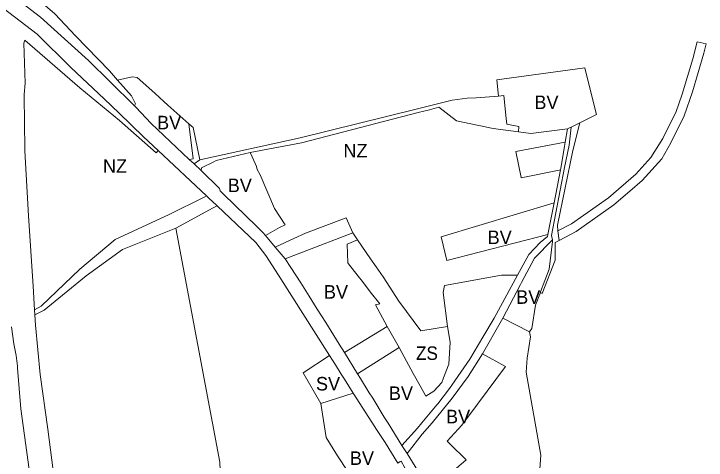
# Model space of a CAD drawing. Extents: x -650451 to -642268, y -1075216 to -1066610.
# Drawn here: x -645357 to -644742, y -1072876 to -1072479 of the extents above; entities that cross this region are included whole.
import ezdxf

# ---------------------------------------------------------------- set-up
doc = ezdxf.new("R2010")
doc.units = 0
doc.header["$LTSCALE"] = 4.8
for name, color, linetype, lineweight in [('15', 7, 'Continuous', 13), ('19', 7, 'Continuous', 13), ('24', 7, 'Continuous', 13), ('3', 7, 'Continuous', 13), ('41', 7, 'Continuous', 13), ('45', 7, 'Continuous', 13), ('46', 7, 'Continuous', 13)]:
    doc.layers.add(name, color=color, linetype=linetype, lineweight=lineweight)
doc.layers.add('62', color=7, linetype='Continuous')

msp = doc.modelspace()

# ---------------------------------------------------------------- linework, layer by layer
at = {"layer": '15'}
msp.add_lwpolyline([(-644873.86, -1072672.29), (-644861.87, -1072666.02), (-644829.03, -1072642.82), (-644804.65, -1072621.95), (-644791.38, -1072607.22), (-644780.75, -1072590.15), (-644777.14, -1072582.9), (-644769.24, -1072567.02), (-644763.68, -1072550.89), (-644754.16, -1072519.38), (-644750.32, -1072504.48), (-644742.25, -1072506.02), (-644744.44, -1072514.5), (-644754.49, -1072548.82), (-644761.85, -1072570.12), (-644773.76, -1072594.06), (-644781.64, -1072608.23), (-644799.06, -1072627.69), (-644809.93, -1072637), (-644824.11, -1072649.14), (-644857.69, -1072672.87), (-644872.92, -1072680.82)], close=True, dxfattribs=at)
for points in [[(-645201.69, -1072577.19), (-645197.97, -1072580.53), (-645192.06, -1072609.19), (-645197.044, -1072612.821), (-645201.32, -1072608.92)], [(-645201.32, -1072608.92), (-645197.88, -1072608.32), (-645201.69, -1072577.19)], [(-644862.05, -1072580.1), (-644863.89, -1072596.1), (-644868.08, -1072616.05), (-644879.59, -1072676.3), (-644878.69, -1072680.27)], [(-644871.55, -1072618.07), (-644871.3, -1072616.78), (-644867.92, -1072596.9), (-644867.36, -1072593.58), (-644865.31, -1072581.58)], [(-644865.31, -1072581.58), (-644864.27, -1072581.11), (-644862.05, -1072580.1)], [(-644909.76, -1072711.64), (-644899.86, -1072693.27), (-644889.68, -1072682.71), (-644883.17, -1072677.19), (-644882.85, -1072675.56), (-644877.32, -1072647.4), (-644871.55, -1072618.07)], [(-645338.778, -1072742.565), (-645332.93, -1072739.3), (-645298.47, -1072706.32), (-645267.03, -1072680.06), (-645219.05, -1072657.82), (-645188.13, -1072642.46), (-645185.95, -1072641.32)], [(-645185.95, -1072641.32), (-645183.3, -1072643.81), (-645181.05, -1072645.93), (-645176.71, -1072650.01)], [(-645176.71, -1072650.01), (-645180.05, -1072651.77), (-645213.34, -1072669.98)], [(-645213.34, -1072669.98), (-645260.7, -1072689), (-645292.86, -1072712.22), (-645330.09, -1072742.68), (-645338.538, -1072746.821), (-645338.778, -1072742.565)], [(-644878.69, -1072680.27), (-644894.78, -1072696.44), (-644906.23, -1072718.24), (-644907.09, -1072719.89), (-644922.88, -1072749.97)], [(-645012.47, -1072862.92), (-644998.56, -1072847.75), (-644994.92, -1072842.79), (-644988.9, -1072835.78), (-644981.33, -1072826.91), (-644980.56, -1072826.01), (-644970.2, -1072812.36), (-644968.17, -1072809.33), (-644960.19, -1072797.88), (-644952.04, -1072786.19), (-644940.5, -1072766.87), (-644930.45, -1072750.02), (-644909.76, -1072711.64)], [(-644922.88, -1072749.97), (-644923.91, -1072751.94), (-644940.8, -1072781.48)], [(-644940.8, -1072781.48), (-644953.52, -1072801.75), (-644967.76, -1072820.91), (-644985.61, -1072842.94), (-644994.53, -1072852.89), (-645007.8, -1072870.27), (-645012.47, -1072862.92)]]:
    msp.add_lwpolyline(points, dxfattribs=at)
at = {"layer": '19'}
for points in [[(-645084.47, -1072825.67), (-645100.27, -1072798.46), (-645076.66, -1072783.06)], [(-645076.66, -1072783.06), (-645071.34, -1072791.44), (-645066.3, -1072799.53), (-645063.4, -1072804.16), (-645055.76, -1072816.4), (-645084.47, -1072825.67)]]:
    msp.add_lwpolyline(points, dxfattribs=at)
at = {"layer": '24'}
for points in [[(-645596.405, -1072296.114), (-645564.4, -1072328.61), (-645547.72, -1072346.19), (-645532.07, -1072358.01), (-645531.65, -1072358.29), (-645528.27, -1072360.53), (-645519.57, -1072366.3), (-645438.64, -1072408.1), (-645437.6, -1072408.64), (-645434.19, -1072410.67), (-645399.77, -1072431.12), (-645342.284, -1072475.625), (-645333.62, -1072482.33), (-645290.76, -1072520.92), (-645271.74, -1072539.96), (-645249.9, -1072561.25)], [(-645228.96, -1072600.865), (-645242, -1072588.6), (-645263.7, -1072567.8), (-645276.93, -1072555.11), (-645306.46, -1072527.08), (-645336.33, -1072497.48), (-645361.47, -1072478.388), (-645396.94, -1072451.44), (-645400.12, -1072449.03), (-645456.52, -1072415.6), (-645459.31, -1072413.95), (-645527.33, -1072377.73), (-645533.08, -1072373.71)], [(-645249.9, -1072561.25), (-645248.8, -1072562.32), (-645235.32, -1072576.94), (-645201.32, -1072608.92), (-645197.044, -1072612.821), (-645190.71, -1072618.6)], [(-645176.71, -1072650.01), (-645181.05, -1072645.93), (-645183.3, -1072643.81), (-645185.95, -1072641.32), (-645228.96, -1072600.865)], [(-645190.71, -1072618.6), (-645174.48, -1072634.66), (-645173.87, -1072636.64), (-645170.83, -1072639.61), (-645141.27, -1072668.55), (-645135.65, -1072674.05), (-645133.59, -1072676.49), (-645124.933, -1072686.721), (-645116.11, -1072697.15)], [(-645076.66, -1072783.06), (-645121.96, -1072711.68), (-645133.26, -1072694.17), (-645142.1, -1072682.57), (-645176.71, -1072650.01)], [(-645116.11, -1072697.15), (-645111.21, -1072704.82), (-645102.39, -1072718.6), (-645094.81, -1072730.3), (-645087.6, -1072741.96), (-645080.13, -1072753.68), (-645068.2, -1072772.86), (-645063.6, -1072780.26), (-645051.94, -1072799.21)], [(-645055.76, -1072816.4), (-645063.4, -1072804.16), (-645066.3, -1072799.53), (-645071.34, -1072791.44), (-645076.66, -1072783.06)], [(-645051.94, -1072799.21), (-645049.31, -1072803.46), (-645041.44, -1072816.17), (-645038.38, -1072821.1), (-645028.09, -1072837.72), (-645024.61, -1072843.32), (-645012.47, -1072862.92), (-645007.8, -1072870.27)], [(-645003.44, -1072900.56), (-645006.19, -1072895.8), (-645008.52, -1072891.76), (-645006.58, -1072889), (-645006.5, -1072888.88), (-645013.11, -1072876.8), (-645013.89, -1072877.29), (-645016.06, -1072878.67), (-645027.47, -1072860.37), (-645035.06, -1072848.67), (-645039.21, -1072842.26), (-645055.76, -1072816.4)], [(-645007.8, -1072870.27), (-644998.3, -1072885.43), (-644990.66, -1072898.22), (-644987.58, -1072903.38)]]:
    msp.add_lwpolyline(points, dxfattribs=at)
at = {"layer": '3'}
for p, q in [((-645051.94, -1072799.21), (-645015.02, -1072776.01)), ((-645084.47, -1072825.67), (-645055.76, -1072816.4))]:
    msp.add_line(p, q, dxfattribs=at)
for points in [[(-644926.81, -1072552.51), (-644928.23, -1072538), (-644850.1, -1072527.37), (-644847.7, -1072537.08), (-644839.78, -1072569.03), (-644854.54, -1072576.36), (-644862.05, -1072580.1)], [(-645265.009, -1072538.358), (-645252.12, -1072535.29), (-645247.59, -1072535.97), (-645240, -1072542.79), (-645231.56, -1072550.37), (-645223.86, -1072557.28), (-645220.27, -1072560.51), (-645201.69, -1072577.19)], [(-645249.9, -1072561.25), (-645248.967, -1072559.511), (-645252.768, -1072552.178), (-645265.009, -1072538.358)], [(-644909.02, -1072584.28), (-644908.59, -1072579.51), (-644919.23, -1072577.46), (-644919.75, -1072572.43), (-644921.84, -1072552.03), (-644926.81, -1072552.51)], [(-645201.32, -1072608.92), (-645235.32, -1072576.94), (-645248.8, -1072562.32), (-645249.9, -1072561.25)], [(-645201.69, -1072577.19), (-645197.88, -1072608.32), (-645201.32, -1072608.92)], [(-644865.31, -1072581.58), (-644897.87, -1072585.78), (-644909.02, -1072584.28)], [(-644862.05, -1072580.1), (-644864.27, -1072581.11), (-644865.31, -1072581.58)], [(-644871.55, -1072618.07), (-644872.93, -1072618.35), (-644906.5, -1072625.07), (-644906.56, -1072624.79), (-644911.21, -1072601.67), (-644867.36, -1072593.58)], [(-644867.36, -1072593.58), (-644867.92, -1072596.9), (-644871.3, -1072616.78), (-644871.55, -1072618.07)], [(-645190.71, -1072618.6), (-645190.59, -1072616.28), (-645179.6, -1072610.94), (-645177.56, -1072609.89), (-645147.13, -1072602.79)], [(-645147.13, -1072602.79), (-645145.52, -1072606.48), (-645141.72, -1072615.2), (-645140.96, -1072617.82), (-645138.44, -1072622.55), (-645125.58, -1072652.42), (-645116.1, -1072667.08), (-645121.26, -1072669.32), (-645133.59, -1072676.49)], [(-645133.59, -1072676.49), (-645135.65, -1072674.05), (-645141.27, -1072668.55), (-645170.83, -1072639.61), (-645173.87, -1072636.64), (-645174.48, -1072634.66), (-645190.71, -1072618.6)], [(-645116.11, -1072697.15), (-645100.9, -1072691.31), (-645056.08, -1072674.07), (-645051.87, -1072680.22)], [(-645051.87, -1072680.22), (-645061.13, -1072683.98), (-645060.48, -1072700.69), (-645059.8, -1072701.64), (-645051.46, -1072712.42), (-645047.62, -1072717.33), (-645040.62, -1072726.33), (-645032.11, -1072737.28), (-645036.08, -1072737.88), (-645025.61, -1072757.17), (-645063.6, -1072780.26)], [(-644922.88, -1072749.97), (-644907.09, -1072719.89), (-644906.23, -1072718.24), (-644894.78, -1072696.44), (-644878.69, -1072680.27)], [(-644878.69, -1072680.27), (-644878.86, -1072681.72), (-644881.82, -1072706.26), (-644889.26, -1072726.4), (-644889.51, -1072727.09)], [(-645063.6, -1072780.26), (-645068.2, -1072772.86), (-645080.13, -1072753.68), (-645087.6, -1072741.96), (-645094.81, -1072730.3), (-645102.39, -1072718.6), (-645111.21, -1072704.82), (-645116.11, -1072697.15)], [(-644909.76, -1072711.64), (-644930.45, -1072750.02), (-644940.5, -1072766.87), (-644952.04, -1072786.19), (-644960.19, -1072797.88), (-644968.17, -1072809.33), (-644970.2, -1072812.36), (-644980.56, -1072826.01), (-644981.33, -1072826.91), (-644988.9, -1072835.78), (-644994.92, -1072842.79), (-644998.56, -1072847.75), (-645012.47, -1072862.92)], [(-644971.9, -1072757.34), (-644975.88, -1072727.2), (-644974.61, -1072720.9), (-644924.08, -1072711.8), (-644909.76, -1072711.64)], [(-644889.51, -1072727.09), (-644893.7, -1072738.41), (-644897.07, -1072759.05), (-644899.2, -1072762.14), (-644922.88, -1072749.97)], [(-645015.02, -1072776.01), (-645012.61, -1072780.4), (-645002.34, -1072799.06), (-644996.39, -1072809.88), (-644991.3, -1072819.12), (-644984.02, -1072814.87), (-644977, -1072807.06), (-644975.42, -1072802.83), (-644970.87, -1072790.69), (-644969.63, -1072771.21), (-644971.9, -1072757.34)], [(-645007.8, -1072870.27), (-644994.53, -1072852.89), (-644985.61, -1072842.94), (-644967.76, -1072820.91), (-644953.52, -1072801.75), (-644940.8, -1072781.48)], [(-644940.8, -1072781.48), (-644920.46, -1072792.92), (-644945.2, -1072826.3), (-644959.24, -1072844.92), (-644972.28, -1072859.02), (-644969.93, -1072861.43), (-644955.49, -1072875.78), (-644983.93, -1072900.24), (-644987.58, -1072903.38)], [(-645012.47, -1072862.92), (-645024.61, -1072843.32), (-645028.09, -1072837.72), (-645038.38, -1072821.1), (-645041.44, -1072816.17), (-645049.31, -1072803.46), (-645051.94, -1072799.21)], [(-645055.76, -1072816.4), (-645039.21, -1072842.26), (-645035.06, -1072848.67), (-645027.47, -1072860.37), (-645016.06, -1072878.67), (-645013.89, -1072877.29), (-645013.11, -1072876.8), (-645006.5, -1072888.88), (-645006.58, -1072889), (-645008.52, -1072891.76), (-645006.19, -1072895.8), (-645003.44, -1072900.56)], [(-645047.42, -1072906.05), (-645050.6, -1072901.03), (-645069.55, -1072872.12), (-645079.81, -1072855.89), (-645084.47, -1072825.67)], [(-644987.58, -1072903.38), (-644990.66, -1072898.22), (-644998.3, -1072885.43), (-645007.8, -1072870.27)]]:
    msp.add_lwpolyline(points, dxfattribs=at)
msp.add_lwpolyline([(-644882.85, -1072675.56), (-644972.68, -1072698.65), (-644977.57, -1072677.66), (-644877.32, -1072647.4)], close=True, dxfattribs=at)
at = {"layer": '41'}
for points in [[(-645025.61, -1072757.17), (-645036.08, -1072737.88), (-645032.11, -1072737.28), (-645040.62, -1072726.33), (-645047.62, -1072717.33), (-645051.46, -1072712.42), (-645059.8, -1072701.64), (-645060.48, -1072700.69), (-645061.13, -1072683.98), (-645051.87, -1072680.22)], [(-645051.87, -1072680.22), (-645040.29, -1072697.03), (-645035.41, -1072704.13), (-645029.08, -1072713.14), (-645015.21, -1072734.72), (-644995.61, -1072761.19), (-644971.9, -1072757.34)], [(-644971.9, -1072757.34), (-644969.63, -1072771.21), (-644970.87, -1072790.69), (-644975.42, -1072802.83), (-644977, -1072807.06), (-644984.02, -1072814.87), (-644991.3, -1072819.12), (-644996.39, -1072809.88), (-645002.34, -1072799.06), (-645012.61, -1072780.4), (-645015.02, -1072776.01), (-645025.61, -1072757.17)]]:
    msp.add_lwpolyline(points, dxfattribs=at)
at = {"layer": '45'}
for points in [[(-644878.69, -1072680.27), (-644879.59, -1072676.3), (-644868.08, -1072616.05), (-644863.89, -1072596.1), (-644862.05, -1072580.1), (-644854.54, -1072576.36)], [(-644854.54, -1072576.36), (-644860.6, -1072600.9), (-644874.4, -1072667.34), (-644873.86, -1072672.29), (-644872.92, -1072680.82)], [(-644889.51, -1072727.09), (-644889.26, -1072726.4), (-644881.82, -1072706.26), (-644878.86, -1072681.72), (-644878.69, -1072680.27)], [(-644872.92, -1072680.82), (-644876.38, -1072682.78), (-644876.39, -1072698.23), (-644887.81, -1072727.95), (-644889.14, -1072727.25), (-644889.51, -1072727.09)]]:
    msp.add_lwpolyline(points, dxfattribs=at)
at = {"layer": '46'}
for points in [[(-645265.009, -1072538.358), (-645272.276, -1072530.154), (-645302.303, -1072499.014), (-645320.805, -1072479.495), (-645339.904, -1072462.677), (-645347.551, -1072443.527), (-645347.677, -1072391.355), (-645346.62, -1072330.914), (-645343.458, -1072278.998), (-645339.908, -1072235.158), (-645335.367, -1072185.207), (-645325.498, -1072102.789), (-645309.01, -1071998.147), (-645285.617, -1071875.733), (-645244.798, -1071696.585)], [(-645338.778, -1072742.565), (-645339.96, -1072721.587), (-645344.152, -1072658.857), (-645347.3, -1072601.13), (-645347.37, -1072597.96), (-645347.795, -1072577.893), (-645347.88, -1072551.13), (-645347.214, -1072540.97), (-645348.253, -1072505.583), (-645347.292, -1072502.877), (-645298.498, -1072545.352), (-645263.217, -1072574.314), (-645230.845, -1072602.888), (-645228.96, -1072600.865), (-645185.95, -1072641.32)], [(-644872.92, -1072680.82), (-644857.69, -1072672.87), (-644824.11, -1072649.14), (-644809.93, -1072637), (-644799.06, -1072627.69), (-644781.64, -1072608.23), (-644773.76, -1072594.06), (-644761.85, -1072570.12), (-644754.49, -1072548.82), (-644744.44, -1072514.5), (-644742.25, -1072506.02), (-644750.32, -1072504.48), (-644754.16, -1072519.38), (-644763.68, -1072550.89), (-644769.24, -1072567.02), (-644777.14, -1072582.9), (-644780.75, -1072590.15), (-644791.38, -1072607.22), (-644804.65, -1072621.95), (-644829.03, -1072642.82), (-644861.87, -1072666.02), (-644873.86, -1072672.29)], [(-644854.54, -1072576.36), (-644839.78, -1072569.03), (-644847.7, -1072537.08), (-644850.1, -1072527.37), (-644928.23, -1072538), (-644926.81, -1072552.51)], [(-645201.69, -1072577.19), (-645220.27, -1072560.51), (-645223.86, -1072557.28), (-645231.56, -1072550.37), (-645240, -1072542.79), (-645247.59, -1072535.97), (-645252.12, -1072535.29), (-645265.009, -1072538.358)], [(-644926.81, -1072552.51), (-644946.57, -1072554.22), (-644954.57, -1072554.43), (-644967.97, -1072556.17), (-644978.56, -1072558.74), (-644999.72, -1072564.24), (-645102.73, -1072589.74), (-645192.06, -1072609.19)], [(-645147.13, -1072602.79), (-645101.56, -1072594.21), (-644997.92, -1072567.23), (-644987.98, -1072564.64), (-644979.55, -1072562.44), (-644963.97, -1072574.57), (-644931.48, -1072581.26), (-644909.02, -1072584.28)], [(-645192.06, -1072609.19), (-645197.97, -1072580.53), (-645201.69, -1072577.19)], [(-644909.02, -1072584.28), (-644897.87, -1072585.78), (-644865.31, -1072581.58), (-644867.36, -1072593.58)], [(-644873.86, -1072672.29), (-644874.4, -1072667.34), (-644860.6, -1072600.9), (-644854.54, -1072576.36)], [(-644867.36, -1072593.58), (-644911.21, -1072601.67), (-644906.56, -1072624.79), (-644906.5, -1072625.07), (-644872.93, -1072618.35), (-644871.55, -1072618.07), (-644877.32, -1072647.4)], [(-645133.59, -1072676.49), (-645121.26, -1072669.32), (-645116.1, -1072667.08), (-645125.58, -1072652.42), (-645138.44, -1072622.55), (-645140.96, -1072617.82), (-645141.72, -1072615.2), (-645145.52, -1072606.48), (-645147.13, -1072602.79)], [(-645185.95, -1072641.32), (-645188.13, -1072642.46), (-645219.05, -1072657.82), (-645267.03, -1072680.06), (-645298.47, -1072706.32), (-645332.93, -1072739.3), (-645338.778, -1072742.565)], [(-644877.32, -1072647.4), (-644977.57, -1072677.66), (-644972.68, -1072698.65), (-644882.85, -1072675.56)], [(-645056.08, -1072674.07), (-645062.131, -1072660.856), (-645098.016, -1072674.425), (-645108.496, -1072679.193), (-645124.933, -1072686.721), (-645133.59, -1072676.49)], [(-645338.538, -1072746.821), (-645330.09, -1072742.68), (-645292.86, -1072712.22), (-645260.7, -1072689), (-645213.34, -1072669.98)], [(-645213.34, -1072669.98), (-645174.13, -1072877.93), (-645172.28, -1072921.42), (-645166.48, -1072936.5), (-645162.379, -1072951.55), (-645149.84, -1072948.13), (-645144.37, -1073017.64), (-645137.5, -1073083.97), (-645119.34, -1073145.61)], [(-644971.9, -1072757.34), (-644995.61, -1072761.19), (-645015.21, -1072734.72), (-645029.08, -1072713.14), (-645035.41, -1072704.13), (-645040.29, -1072697.03), (-645051.87, -1072680.22), (-645056.08, -1072674.07)], [(-644882.85, -1072675.56), (-644883.17, -1072677.19), (-644889.68, -1072682.71), (-644899.86, -1072693.27), (-644909.76, -1072711.64)], [(-644889.51, -1072727.09), (-644889.14, -1072727.25), (-644887.81, -1072727.95), (-644876.39, -1072698.23), (-644876.38, -1072682.78), (-644872.92, -1072680.82)], [(-644909.76, -1072711.64), (-644924.08, -1072711.8), (-644974.61, -1072720.9), (-644975.88, -1072727.2), (-644971.9, -1072757.34)], [(-644899.2, -1072762.14), (-644897.07, -1072759.05), (-644893.7, -1072738.41), (-644889.51, -1072727.09)], [(-645226.847, -1073278.345), (-645239.9, -1073270.025), (-645247.051, -1073248.736), (-645257.842, -1073221.36), (-645262.388, -1073199.409), (-645279.878, -1073113.356), (-645284.269, -1073083.286), (-645295.788, -1073022.556), (-645304.24, -1072985.372), (-645311.772, -1072947.945), (-645317.65, -1072916.642), (-645322.284, -1072885.085), (-645327.091, -1072848.387), (-645333.718, -1072799.987), (-645338.023, -1072755.969), (-645338.538, -1072746.821)], [(-645359.179, -1072757.517), (-645357.272, -1072772.771), (-645355.121, -1072782.993)], [(-644892.86, -1072932.6), (-644891.2, -1072900.09), (-644889.11, -1072871.66), (-644902.18, -1072797.88), (-644901.35, -1072785.36), (-644898.29, -1072766.55), (-644899.2, -1072762.14)], [(-645355.121, -1072782.993), (-645354.019, -1072792.454), (-645353.861, -1072794.334), (-645353.86, -1072794.339)], [(-645353.86, -1072794.339), (-645350.822, -1072830.388), (-645340.345, -1072908.029), (-645337.34, -1072932.073), (-645332.517, -1072974.538), (-645327.554, -1073022.214)]]:
    msp.add_lwpolyline(points, dxfattribs=at)

# ---------------------------------------------------------------- texts
at = {"layer": '62'}
for s, p in [('BV', (-644894.803, -1072564.04)), ('BV', (-645229.898, -1072582.068)), ('NZ', (-645064.431, -1072607.071)), ('NZ', (-645278.022, -1072620.722)), ('BV', (-645167.15, -1072637.897)), ('BV', (-644936.347, -1072684.057)), ('BV', (-645081.753, -1072732.526)), ('BV', (-644910.959, -1072737.142)), ('SV', (-645088.804, -1072814.122)), ('BV', (-645024.052, -1072822.539)), ('BV', (-644973.276, -1072843.311)), ('BV', (-645058.673, -1072880.24))]:
    msp.add_text(s, height=12, dxfattribs=at).set_placement(p)
at = {"layer": '62', "width": 0.95}
msp.add_text('ZS', height=12, dxfattribs=at).set_placement((-644999.98, -1072786.982))

doc.saveas('drawing.dxf')
